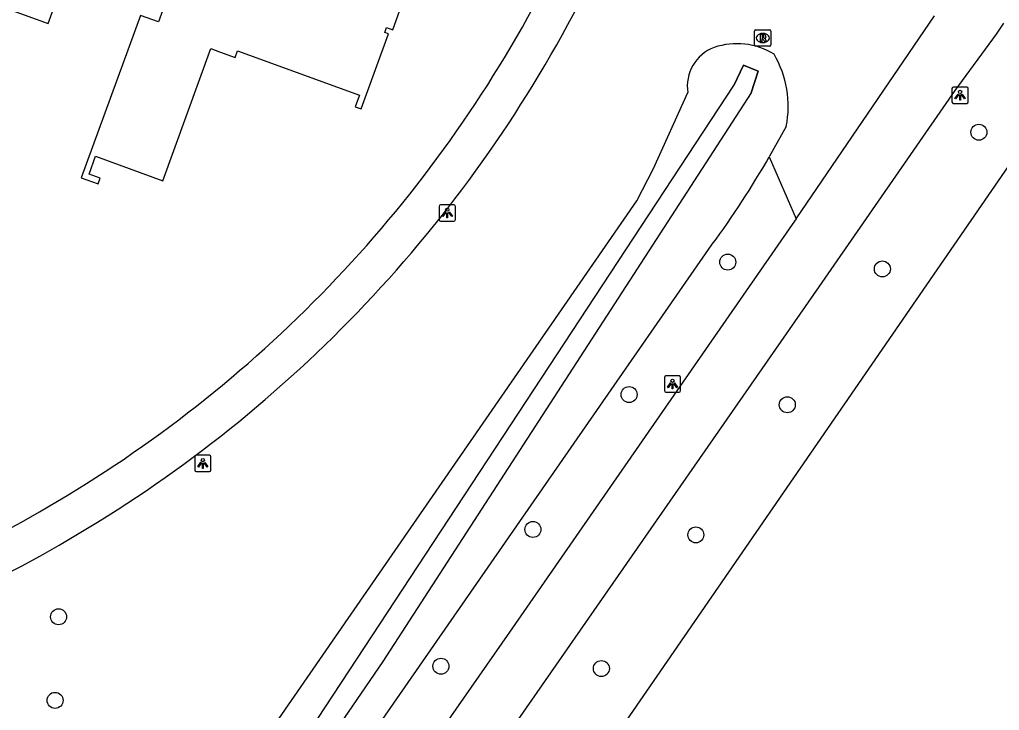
# Model space of a CAD drawing. Extents: x 155275 to 156263, y 382654 to 383635.
# Drawn here: x 156017.2 to 156077.1, y 382832.2 to 382874.5 of the extents above; entities that cross this region are included whole.
import ezdxf

# ---------------------------------------------------------------- set-up
doc = ezdxf.new("R2010")
doc.units = 0
for name, color, linetype in [('IMGEO_Berm_groen', 7, 'Continuous'), ('IMGEO_Boom', 7, 'Continuous'), ('IMGEO_Fietspad_gesloten', 7, 'Continuous'), ('IMGEO_Groenvoorziening', 7, 'Continuous'), ('IMGEO_Lichtpunt', 7, 'Continuous'), ('IMGEO_Loofbos', 7, 'Continuous'), ('IMGEO_Muur', 7, 'Continuous'), ('IMGEO_Pand', 7, 'Continuous'), ('IMGEO_Rioolput', 7, 'Continuous'), ('IMGEO_Voetpad_open', 7, 'Continuous'), ('IMGEO_Waterloop', 7, 'Continuous')]:
    doc.layers.add(name, color=color, linetype=linetype)

msp = doc.modelspace()

# ---------------------------------------------------------------- linework, layer by layer
at = {"layer": 'IMGEO_Berm_groen'}
for points in [[(156062.862, 382865.755), (156063.065, 382866.115)], [(156063.065, 382866.115), (156064.698, 382862.314)], [(155980.085, 382745.904), (156000, 382774.875), (156059.34, 382860.43)]]:
    msp.add_lwpolyline(points, dxfattribs=at)
msp.add_arc((156010.234, 382896.737), 61.071, 323.52277, 329.51525, dxfattribs=at)
at = {"layer": 'IMGEO_Boom'}
for centre in [(156075.884, 382867.609), (156060.522, 382859.665), (156069.98, 382859.243), (156054.486, 382851.556), (156064.165, 382850.934), (156048.601, 382843.299), (156058.568, 382842.97), (156019.579, 382837.955), (156042.973, 382834.929), (156052.787, 382834.789), (156019.361, 382832.841)]:
    msp.add_circle(centre, 0.489, dxfattribs=at)
at = {"layer": 'IMGEO_Fietspad_gesloten'}
for points in [[(156064.698, 382862.314), (156073.179, 382874.729)], [(156077.401, 382874.28), (156076.941, 382873.612), (156074.411, 382870.169), (156066.088, 382858.148), (156025.11, 382799.188), (155989.627, 382747.079), (155984.634, 382740.15)], [(156064.698, 382862.314), (156064.466, 382861.974), (156047.177, 382837.009), (156014.734, 382790.495), (155986.514, 382749.083)]]:
    msp.add_lwpolyline(points, dxfattribs=at)
at = {"layer": 'IMGEO_Groenvoorziening'}
msp.add_lwpolyline([(156000, 382752.752), (156080.435, 382869.483), (156081.325, 382870.775)], dxfattribs=at)
at = {"layer": 'IMGEO_Lichtpunt'}
for p, q in [((156075.14, 382870.373), (156074.332, 382870.373)), ((156075.14, 382870.373), (156074.332, 382870.373)), ((156074.238, 382870.278), (156074.238, 382869.471)), ((156074.238, 382870.278), (156074.238, 382869.471)), ((156075.234, 382869.471), (156075.234, 382870.278)), ((156075.234, 382869.471), (156075.234, 382870.278)), ((156074.332, 382869.377), (156075.14, 382869.377)), ((156074.332, 382869.377), (156075.14, 382869.377)), ((156042.86, 382863.072), (156042.86, 382862.265)), ((156042.86, 382863.072), (156042.86, 382862.265)), ((156043.762, 382863.167), (156042.954, 382863.167)), ((156043.762, 382863.167), (156042.954, 382863.167)), ((156043.856, 382862.265), (156043.856, 382863.072)), ((156043.856, 382862.265), (156043.856, 382863.072)), ((156042.954, 382862.171), (156043.762, 382862.171)), ((156042.954, 382862.171), (156043.762, 382862.171)), ((156056.642, 382852.603), (156056.642, 382851.796)), ((156056.642, 382852.603), (156056.642, 382851.796)), ((156057.544, 382852.698), (156056.736, 382852.698)), ((156057.544, 382852.698), (156056.736, 382852.698)), ((156057.638, 382851.796), (156057.638, 382852.603)), ((156057.638, 382851.796), (156057.638, 382852.603)), ((156056.736, 382851.702), (156057.544, 382851.702)), ((156056.736, 382851.702), (156057.544, 382851.702)), ((156027.905, 382847.745), (156027.905, 382846.938)), ((156027.905, 382847.745), (156027.905, 382846.938)), ((156028.807, 382847.84), (156027.999, 382847.84)), ((156028.807, 382847.84), (156027.999, 382847.84)), ((156028.901, 382846.938), (156028.901, 382847.745)), ((156028.901, 382846.938), (156028.901, 382847.745)), ((156027.999, 382846.844), (156028.807, 382846.844)), ((156027.999, 382846.844), (156028.807, 382846.844))]:
    msp.add_line(p, q, dxfattribs=at)
for points in [[(156074.612, 382869.942), (156074.651, 382869.914), (156074.463, 382869.652), (156074.425, 382869.679), (156074.612, 382869.942)], [(156074.714, 382869.894), (156074.761, 382869.894), (156074.761, 382869.572), (156074.714, 382869.572), (156074.714, 382869.894)], [(156074.824, 382869.914), (156074.862, 382869.941), (156075.049, 382869.679), (156075.01, 382869.651), (156074.824, 382869.914)], [(156043.234, 382862.736), (156043.273, 382862.708), (156043.085, 382862.446), (156043.047, 382862.473), (156043.234, 382862.736)], [(156043.336, 382862.688), (156043.383, 382862.688), (156043.383, 382862.366), (156043.336, 382862.366), (156043.336, 382862.688)], [(156043.446, 382862.708), (156043.484, 382862.735), (156043.671, 382862.473), (156043.632, 382862.445), (156043.446, 382862.708)], [(156057.016, 382852.267), (156057.055, 382852.239), (156056.867, 382851.977), (156056.829, 382852.004), (156057.016, 382852.267)], [(156057.118, 382852.219), (156057.165, 382852.219), (156057.165, 382851.897), (156057.118, 382851.897), (156057.118, 382852.219)], [(156057.228, 382852.239), (156057.266, 382852.266), (156057.453, 382852.004), (156057.414, 382851.976), (156057.228, 382852.239)], [(156028.279, 382847.409), (156028.318, 382847.381), (156028.13, 382847.119), (156028.092, 382847.146), (156028.279, 382847.409)], [(156028.381, 382847.361), (156028.428, 382847.361), (156028.428, 382847.039), (156028.381, 382847.039), (156028.381, 382847.361)], [(156028.491, 382847.381), (156028.529, 382847.408), (156028.716, 382847.146), (156028.677, 382847.118), (156028.491, 382847.381)]]:
    msp.add_lwpolyline(points, dxfattribs=at)
for centre in [(156074.737, 382870.076), (156043.359, 382862.87), (156057.141, 382852.401), (156028.404, 382847.543)]:
    msp.add_circle(centre, 0.0994, dxfattribs=at)
for centre, start, end in [((156074.332, 382870.278), 90, 180), ((156074.332, 382870.278), 90, 180), ((156075.14, 382870.278), 0, 90), ((156075.14, 382870.278), 0, 90), ((156074.332, 382869.471), 180, 270), ((156074.332, 382869.471), 180, 270), ((156075.14, 382869.471), 270, 0), ((156075.14, 382869.471), 270, 360), ((156042.954, 382863.072), 90, 180), ((156042.954, 382863.072), 90, 180), ((156043.762, 382863.072), 0, 90), ((156043.762, 382863.072), 0, 90), ((156042.954, 382862.265), 180, 270), ((156042.954, 382862.265), 180, 270), ((156043.762, 382862.265), 270, 0), ((156043.762, 382862.265), 270, 360), ((156056.736, 382852.603), 90, 180), ((156056.736, 382852.603), 90, 180), ((156057.544, 382852.603), 0, 90), ((156057.544, 382852.603), 0, 90), ((156056.736, 382851.796), 180, 270), ((156056.736, 382851.796), 180, 270), ((156057.544, 382851.796), 270, 0), ((156057.544, 382851.796), 270, 360), ((156027.999, 382847.745), 90, 180), ((156027.999, 382847.745), 90, 180), ((156028.807, 382847.745), 0, 90), ((156028.807, 382847.745), 0, 90), ((156027.999, 382846.938), 180, 270), ((156027.999, 382846.938), 180, 270), ((156028.807, 382846.938), 270, 0), ((156028.807, 382846.938), 270, 360)]:
    msp.add_arc(centre, 0.0946, start, end, dxfattribs=at)
at = {"layer": 'IMGEO_Loofbos'}
for points in [[(155934.35, 382725.505), (155936.692, 382725.864), (155940.946, 382726.618), (155945.166, 382727.826), (155948.196, 382728.914), (155951.784, 382730.315), (155954.364, 382731.6), (155958.769, 382734.001), (155962.634, 382736.652), (155965.967, 382739.079), (155968.671, 382741.394), (155972.439, 382745.646), (155978.599, 382754.24), (155980.796, 382757.16), (155986.725, 382765.837), (156000, 382783.894), (156054.965, 382863.418), (156055.977, 382865.399), (156058.076, 382870.033)], [(156064.098, 382867.956), (156063.065, 382866.115)]]:
    msp.add_lwpolyline(points, dxfattribs=at)
for centre, radius, start, end in [((156060.591, 382870.42), 2.545, 110.83809, 188.73927), ((156061.088, 382868.663), 4.366, 58.76089, 108.72343), ((156057.858, 382869.19), 6.361, 348.81162, 30.26365)]:
    msp.add_arc(centre, radius, start, end, dxfattribs=at)
at = {"layer": 'IMGEO_Muur'}
msp.add_lwpolyline([(156061.948, 382870.021), (156062.389, 382871.357), (156061.475, 382871.707), (156060.891, 382870.474)], dxfattribs=at)
at = {"layer": 'IMGEO_Pand'}
for points in [[(156011.075, 382877.127), (156018.937, 382874.268), (156022.145, 382883.089), (156012.953, 382886.451), (156009.742, 382877.612), (156009.857, 382877.57)], [(156022.003, 382864.444), (156022.129, 382864.792), (156021.443, 382865.041), (156021.842, 382866.141), (156025.959, 382864.645), (156028.896, 382872.728), (156029.423, 382872.537), (156030.381, 382872.188), (156030.525, 382872.583), (156037.987, 382869.871), (156037.734, 382869.175), (156038.092, 382869.045), (156039.757, 382873.639), (156039.541, 382873.718), (156039.649, 382874.017), (156040.023, 382873.884), (156041.398, 382877.728), (156028.389, 382882.456), (156026.298, 382876.704), (156026.515, 382876.626), (156025.691, 382874.361), (156024.582, 382874.764), (156020.969, 382864.82), (156022.003, 382864.444)]]:
    msp.add_lwpolyline(points, dxfattribs=at)
at = {"layer": 'IMGEO_Rioolput'}
for p, q in [((156062.165, 382872.952), (156062.165, 382873.804)), ((156062.24, 382873.878), (156063.092, 382873.878)), ((156062.653, 382873.658), (156062.678, 382873.658)), ((156063.166, 382873.804), (156063.166, 382872.952)), ((156063.092, 382872.878), (156062.24, 382872.878)), ((156062.676, 382873.098), (156062.651, 382873.098))]:
    msp.add_line(p, q, dxfattribs=at)
for points in [[(156062.165, 382872.952), (156062.165, 382873.804)], [(156062.24, 382873.878), (156063.092, 382873.878)], [(156062.754, 382873.576), (156062.502, 382873.578), (156062.502, 382873.178)], [(156062.68, 382873.497), (156062.626, 382873.497), (156062.626, 382873.416)], [(156062.626, 382873.416), (156062.678, 382873.416)], [(156063.166, 382873.804), (156063.166, 382872.952)], [(156063.092, 382872.878), (156062.24, 382872.878)], [(156062.502, 382873.178), (156062.626, 382873.178), (156062.626, 382873.34), (156062.637, 382873.34)], [(156062.684, 382873.311), (156062.755, 382873.178), (156062.895, 382873.178), (156062.83, 382873.304)]]:
    msp.add_lwpolyline(points, dxfattribs=at)
for centre, radius, start, end in [((156062.242, 382873.802), 0.0765, 91.55205, 178.44795), ((156062.242, 382873.802), 0.0765, 91.55205, 178.44795), ((156062.662, 382873.605), 0.19, 274.7715, 282.96867), ((156062.686, 382873.401), 0.0964, 77.00612, 93.18647), ((156062.7, 382873.458), 0.0378, 276.66336, 79.67722), ((156062.753, 382873.466), 0.109, 350.36119, 89.41601), ((156062.751, 382873.466), 0.112, 277.58423, 350.98172), ((156063.09, 382873.802), 0.0765, 1.55205, 88.44795), ((156063.09, 382873.802), 0.0765, 1.55205, 88.44795), ((156062.242, 382872.954), 0.0765, 181.55205, 268.44795), ((156062.242, 382872.954), 0.0765, 181.55205, 268.44795), ((156062.636, 382873.287), 0.0533, 26.02933, 88.69889), ((156062.735, 382873.251), 0.108, 29.51342, 73.79051), ((156063.09, 382872.954), 0.0765, 271.55205, 358.44795), ((156063.09, 382872.954), 0.0765, 271.55205, 358.44795)]:
    msp.add_arc(centre, radius, start, end, dxfattribs=at)
for centre, major_axis, ratio, start_param, end_param in [((156062.652, 382873.378), (-0.387, 0.002), 0.722429, 4.712389, 7.853982), ((156062.677, 382873.378), (-0.39, 0.002), 0.717154, 1.570796, 4.712389)]:
    msp.add_ellipse(centre, major_axis=major_axis, ratio=ratio, start_param=start_param, end_param=end_param, dxfattribs=at)
at = {"layer": 'IMGEO_Voetpad_open'}
for centre, radius, start, end in [((155979.211, 382912.976), 79.001, 300.67593, 332.47672), ((155979.209, 382912.978), 81.366, 300.6869, 332.54647), ((155987.192, 382897.947), 62.009, 263.74156, 301.41848), ((155987.19, 382897.956), 64.379, 264.20988, 301.40199)]:
    msp.add_arc(centre, radius, start, end, dxfattribs=at)
at = {"layer": 'IMGEO_Waterloop'}
msp.add_lwpolyline([(155978.096, 382748.892), (156032.148, 382826.737), (156060.891, 382870.474), (156061.475, 382871.707), (156062.389, 382871.357), (156061.948, 382870.021), (156039.407, 382835.215), (156018.939, 382805.285), (156004.138, 382783.88), (155988.541, 382761.444), (155979.267, 382747.908)], dxfattribs=at)

doc.saveas('drawing.dxf')
